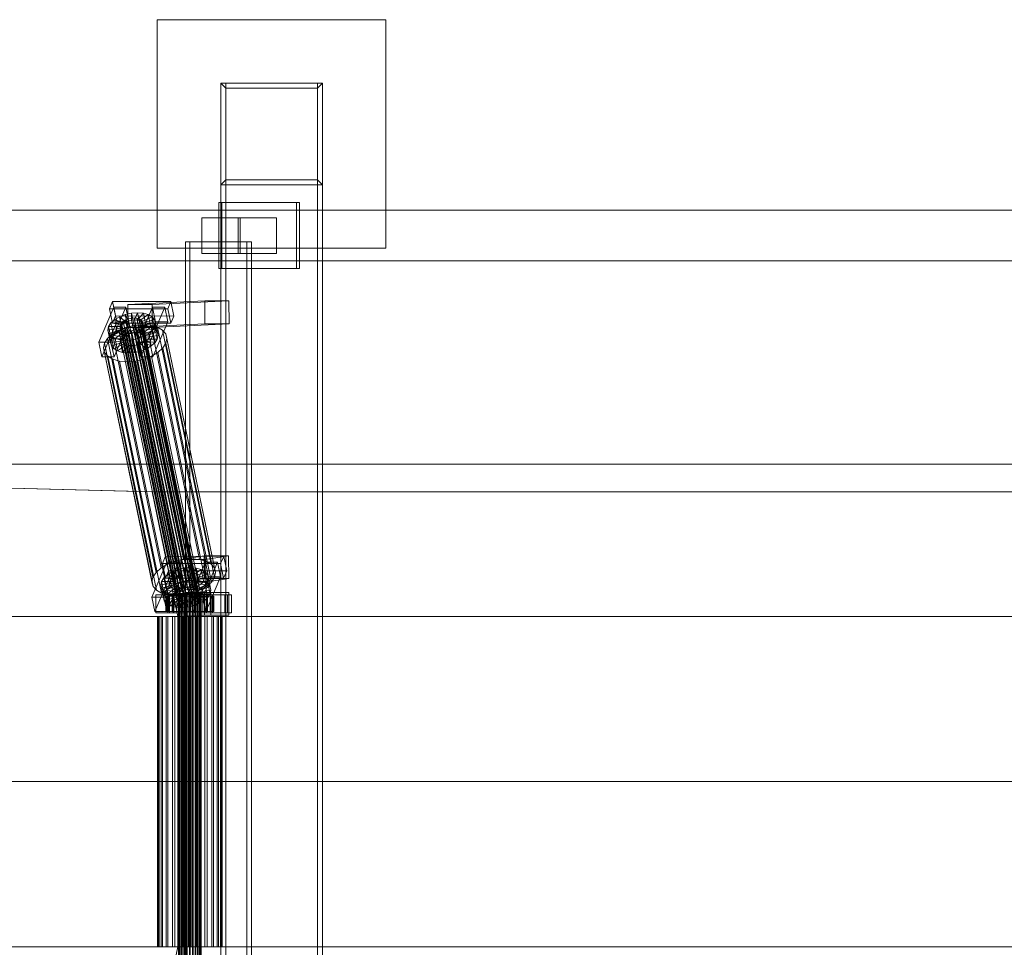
# Model space of a CAD drawing. Header units: millimetres. Extents: x -4395 to 65662, y -65530 to 6847.
# Tile 616 of 656: x 16249 to 17024, y -18130 to -17400. Entities that reach past the tile are written whole.
import ezdxf

# ---------------------------------------------------------------- set-up
doc = ezdxf.new("R2010")
doc.units = ezdxf.units.MM
doc.layers.add('superior_C02', color=7, linetype='Continuous', lineweight=0)

msp = doc.modelspace()

# ---------------------------------------------------------------- linework, layer by layer
at = {"layer": 'superior_C02'}
for p, q in [((16356.947, -17580), (16356.947, -17400)), ((16356.947, -17400), (16536.947, -17400)), ((16536.947, -17400), (16536.947, -17580)), ((16486.947, -17450), (16406.947, -17450)), ((16410.947, -17454), (16406.947, -17450)), ((16406.947, -17450), (16406.947, -17530)), ((16406.947, -17450), (16406.947, -18550)), ((16410.947, -17450), (16406.947, -17450)), ((16410.947, -18550), (16410.947, -17450)), ((16410.947, -17450), (16482.947, -17450)), ((16482.947, -17454), (16410.947, -17454)), ((16410.947, -17454), (16410.947, -17526)), ((16482.947, -17454), (16486.947, -17450)), ((16482.947, -17450), (16482.947, -18550)), ((16486.947, -17450), (16482.947, -17450)), ((16482.947, -17526), (16482.947, -17454)), ((16486.947, -17530), (16486.947, -17450)), ((16486.947, -18550), (16486.947, -17450)), ((16406.947, -17530), (16410.947, -17526)), ((16410.947, -17526), (16482.947, -17526)), ((16482.947, -17526), (16486.947, -17530)), ((16406.947, -17530), (16486.947, -17530)), ((17048.368, -17550), (15902.908, -17550)), ((15914.83, -17550), (17060.29, -17550)), ((17104.829, -17550), (15939.698, -17550)), ((15951.957, -17550), (17117.088, -17550)), ((16466.511, -17544), (16405.42, -17544)), ((16405.42, -17544), (16405.42, -17596)), ((16407.805, -17544), (16405.42, -17544)), ((16407.805, -17596), (16407.805, -17544)), ((16407.805, -17544), (16468.896, -17544)), ((16466.511, -17596), (16466.511, -17544)), ((16466.511, -17544), (16468.896, -17544)), ((16468.896, -17544), (16468.896, -17596)), ((16420.609, -17556), (16391.973, -17556)), ((16391.973, -17556), (16391.973, -17584)), ((16422.244, -17556), (16391.973, -17556)), ((16420.609, -17584), (16420.609, -17556)), ((16420.609, -17556), (16450.88, -17556)), ((16422.244, -17584), (16422.244, -17556)), ((16422.244, -17556), (16450.88, -17556)), ((16450.88, -17556), (16450.88, -17584)), ((16536.947, -17580), (16356.947, -17580)), ((16427.556, -17575), (16379.065, -17575)), ((16379.065, -17575), (16379.065, -18425)), ((16382.642, -17575), (16379.065, -17575)), ((16382.642, -18425), (16382.642, -17575)), ((16382.642, -17575), (16431.133, -17575)), ((16427.556, -18425), (16427.556, -17575)), ((16427.556, -17575), (16431.133, -17575)), ((16431.133, -17575), (16431.133, -18425)), ((16391.973, -17584), (16420.609, -17584)), ((16391.973, -17584), (16422.244, -17584)), ((16450.88, -17584), (16420.609, -17584)), ((16450.88, -17584), (16422.244, -17584)), ((15902.908, -17590), (17048.368, -17590)), ((15914.83, -17590), (17060.29, -17590)), ((15939.698, -17590), (17104.829, -17590)), ((15951.957, -17590), (17117.088, -17590)), ((16405.42, -17596), (16466.511, -17596)), ((16405.42, -17596), (16407.805, -17596)), ((16468.896, -17596), (16407.805, -17596)), ((16468.896, -17596), (16466.511, -17596)), ((16322.692, -17626.449), (16310.942, -17653.98)), ((16321.787, -17621.857), (16319.339, -17627.592)), ((16320.487, -17653.992), (16332.238, -17626.461)), ((16324.167, -17633.325), (16321.787, -17621.857)), ((16321.787, -17621.857), (16367.605, -17621.914)), ((16325.073, -17637.917), (16322.692, -17626.449)), ((16322.692, -17626.449), (16332.238, -17626.461)), ((16332.238, -17626.461), (16334.618, -17637.929)), ((16394.248, -17621.488), (16333.855, -17624.356)), ((16352.946, -17624.356), (16333.855, -17624.356)), ((16333.855, -17624.356), (16333.931, -17642.354)), ((16353.238, -17626.487), (16341.487, -17654.019)), ((16351.033, -17654.031), (16362.783, -17626.499)), ((16352.946, -17624.356), (16413.339, -17621.488)), ((16353.022, -17642.354), (16352.946, -17624.356)), ((16355.618, -17637.955), (16353.238, -17626.487)), ((16353.238, -17626.487), (16362.783, -17626.499)), ((16362.783, -17626.499), (16365.164, -17637.967)), ((16365.157, -17627.65), (16367.605, -17621.914)), ((16367.605, -17621.914), (16369.986, -17633.382)), ((16394.324, -17639.486), (16394.248, -17621.488)), ((16394.248, -17621.488), (16413.339, -17621.488)), ((16413.339, -17621.488), (16413.415, -17639.486)), ((16365.157, -17627.65), (16319.339, -17627.592)), ((16319.339, -17627.592), (16321.719, -17639.061)), ((16321.719, -17639.061), (16324.167, -17633.325)), ((16323.407, -17636.164), (16327.252, -17633.91)), ((16369.986, -17633.382), (16324.167, -17633.325)), ((16327.252, -17633.91), (16331.748, -17632.183)), ((16327.252, -17633.91), (16332.271, -17637.975)), ((16329.293, -17643.74), (16327.252, -17633.91)), ((16331.748, -17632.183), (16336.586, -17631.1)), ((16331.748, -17632.183), (16334.4, -17637.157)), ((16333.788, -17642.013), (16331.748, -17632.183)), ((16334.06, -17635.518), (16336.352, -17635.005)), ((16336.352, -17635.005), (16338.651, -17634.832)), ((16380.728, -17848.804), (16336.352, -17635.005)), ((16336.586, -17631.1), (16341.439, -17630.735)), ((16336.586, -17631.1), (16336.692, -17636.643)), ((16338.627, -17640.93), (16336.586, -17631.1)), ((16338.651, -17634.832), (16340.799, -17635.011)), ((16383.026, -17848.631), (16338.651, -17634.832)), ((16341.439, -17630.735), (16338.991, -17636.47)), ((16340.799, -17635.011), (16342.651, -17635.529)), ((16385.175, -17848.809), (16340.799, -17635.011)), ((16345.975, -17631.112), (16341.139, -17636.649)), ((16343.479, -17640.564), (16341.439, -17630.735)), ((16341.439, -17630.735), (16345.975, -17631.112)), ((16349.884, -17632.206), (16342.991, -17637.167)), ((16352.901, -17633.943), (16344.42, -17637.99)), ((16348.015, -17640.942), (16345.975, -17631.112)), ((16345.975, -17631.112), (16349.884, -17632.206)), ((16351.924, -17642.036), (16349.884, -17632.206)), ((16349.884, -17632.206), (16352.901, -17633.943)), ((16354.941, -17643.772), (16352.901, -17633.943)), ((16352.901, -17633.943), (16354.82, -17636.203)), ((16367.538, -17639.118), (16365.157, -17627.65)), ((16369.986, -17633.382), (16367.538, -17639.118)), ((16313.322, -17665.449), (16325.073, -17637.917)), ((16318.065, -17644.431), (16318.651, -17641.61)), ((16318.065, -17644.431), (16327.919, -17642.958)), ((16318.651, -17641.61), (16320.473, -17638.79)), ((16318.651, -17641.61), (16328.197, -17641.622)), ((16320.692, -17651.44), (16318.651, -17641.61)), ((16320.473, -17638.79), (16323.407, -17636.164)), ((16320.473, -17638.79), (16329.06, -17640.286)), ((16322.513, -17648.62), (16320.473, -17638.79)), ((16321.719, -17639.061), (16367.538, -17639.118)), ((16334.618, -17637.929), (16322.867, -17665.461)), ((16323.407, -17636.164), (16330.449, -17639.042)), ((16325.447, -17645.994), (16323.407, -17636.164)), ((16334.618, -17637.929), (16325.073, -17637.917)), ((16326.761, -17644.416), (16332.77, -17642.107)), ((16327.579, -17641.32), (16327.857, -17639.983)), ((16327.906, -17642.566), (16327.579, -17641.32)), ((16371.955, -17855.119), (16327.579, -17641.32)), ((16327.857, -17639.983), (16328.72, -17638.648)), ((16372.232, -17853.782), (16327.857, -17639.983)), ((16328.815, -17643.637), (16327.906, -17642.566)), ((16372.282, -17856.365), (16327.906, -17642.566)), ((16328.197, -17641.622), (16327.919, -17642.958)), ((16327.919, -17642.958), (16328.246, -17644.204)), ((16327.919, -17642.958), (16329.96, -17652.788)), ((16329.06, -17640.286), (16328.197, -17641.622)), ((16328.197, -17641.622), (16330.237, -17651.452)), ((16328.72, -17638.648), (16330.109, -17637.404)), ((16373.095, -17852.446), (16328.72, -17638.648)), ((16330.449, -17639.042), (16329.06, -17640.286)), ((16329.06, -17640.286), (16331.1, -17650.116)), ((16333.788, -17642.013), (16329.293, -17643.74)), ((16330.109, -17637.404), (16331.931, -17636.336)), ((16374.485, -17851.202), (16330.109, -17637.404)), ((16332.271, -17637.975), (16330.449, -17639.042)), ((16330.449, -17639.042), (16332.49, -17648.872)), ((16331.931, -17636.336), (16334.06, -17635.518)), ((16376.306, -17850.135), (16331.931, -17636.336)), ((16334.4, -17637.157), (16332.271, -17637.975)), ((16332.271, -17637.975), (16334.311, -17647.804)), ((16332.77, -17642.107), (16339.239, -17640.659)), ((16371.025, -17826.416), (16332.77, -17642.107)), ((16338.627, -17640.93), (16333.788, -17642.013)), ((16336.441, -17646.986), (16333.788, -17642.013)), ((16394.324, -17639.486), (16333.931, -17642.354)), ((16333.931, -17642.354), (16353.022, -17642.354)), ((16378.436, -17849.317), (16334.06, -17635.518)), ((16336.692, -17636.643), (16334.4, -17637.157)), ((16334.4, -17637.157), (16336.441, -17646.986)), ((16338.991, -17636.47), (16336.692, -17636.643)), ((16336.692, -17636.643), (16338.733, -17646.473)), ((16343.479, -17640.564), (16338.627, -17640.93)), ((16338.733, -17646.473), (16338.627, -17640.93)), ((16338.991, -17636.47), (16341.031, -17646.3)), ((16341.139, -17636.649), (16338.991, -17636.47)), ((16339.239, -17640.659), (16345.726, -17640.17)), ((16377.494, -17824.968), (16339.239, -17640.659)), ((16342.786, -17642.585), (16340.964, -17643.652)), ((16341.031, -17646.3), (16343.479, -17640.564)), ((16341.139, -17636.649), (16343.18, -17646.479)), ((16342.991, -17637.167), (16341.139, -17636.649)), ((16342.651, -17635.529), (16344.08, -17636.352)), ((16387.027, -17849.328), (16342.651, -17635.529)), ((16344.176, -17641.341), (16342.786, -17642.585)), ((16387.161, -17856.383), (16342.786, -17642.585)), ((16342.991, -17637.167), (16345.031, -17646.997)), ((16344.42, -17637.99), (16342.991, -17637.167)), ((16343.126, -17644.223), (16344.516, -17642.979)), ((16343.18, -17646.479), (16348.015, -17640.942)), ((16348.015, -17640.942), (16343.479, -17640.564)), ((16343.868, -17665.487), (16355.618, -17637.955)), ((16344.08, -17636.352), (16344.989, -17637.422)), ((16388.456, -17850.15), (16344.08, -17636.352)), ((16345.039, -17640.005), (16344.176, -17641.341)), ((16388.551, -17855.139), (16344.176, -17641.341)), ((16344.42, -17637.99), (16346.461, -17647.82)), ((16345.329, -17639.061), (16344.42, -17637.99)), ((16344.516, -17642.979), (16345.379, -17641.643)), ((16353.102, -17644.475), (16344.516, -17642.979)), ((16344.516, -17642.979), (16346.556, -17652.809)), ((16344.989, -17637.422), (16345.316, -17638.668)), ((16389.365, -17851.221), (16344.989, -17637.422)), ((16345.031, -17646.997), (16351.924, -17642.036)), ((16345.316, -17638.668), (16345.039, -17640.005)), ((16345.039, -17640.005), (16389.414, -17853.804)), ((16389.692, -17852.467), (16345.316, -17638.668)), ((16354.82, -17636.203), (16345.329, -17639.061)), ((16345.329, -17639.061), (16347.37, -17648.891)), ((16345.656, -17640.307), (16345.329, -17639.061)), ((16345.379, -17641.643), (16345.656, -17640.307)), ((16345.379, -17641.643), (16354.924, -17641.655)), ((16347.419, -17651.473), (16345.379, -17641.643)), ((16355.51, -17638.834), (16345.656, -17640.307)), ((16345.656, -17640.307), (16347.696, -17650.137)), ((16345.726, -17640.17), (16351.789, -17640.674)), ((16383.981, -17824.479), (16345.726, -17640.17)), ((16351.924, -17642.036), (16348.015, -17640.942)), ((16351.789, -17640.674), (16357.016, -17642.137)), ((16390.044, -17824.984), (16351.789, -17640.674)), ((16354.941, -17643.772), (16351.924, -17642.036)), ((16413.415, -17639.486), (16353.022, -17642.354)), ((16354.924, -17641.655), (16353.102, -17644.475)), ((16365.164, -17637.967), (16353.413, -17665.499)), ((16356.86, -17646.033), (16354.82, -17636.203)), ((16354.82, -17636.203), (16355.51, -17638.834)), ((16355.51, -17638.834), (16354.924, -17641.655)), ((16354.924, -17641.655), (16356.964, -17651.485)), ((16357.55, -17648.664), (16355.51, -17638.834)), ((16365.164, -17637.967), (16355.618, -17637.955)), ((16357.016, -17642.137), (16361.049, -17644.459)), ((16395.27, -17826.446), (16357.016, -17642.137)), ((16413.415, -17639.486), (16394.324, -17639.486)), ((16317.698, -17650.939), (16321.62, -17647.428)), ((16318.755, -17647.062), (16318.065, -17644.431)), ((16320.106, -17654.261), (16318.065, -17644.431)), ((16318.755, -17647.062), (16328.246, -17644.204)), ((16320.674, -17649.322), (16318.755, -17647.062)), ((16320.796, -17656.892), (16318.755, -17647.062)), ((16320.674, -17649.322), (16329.155, -17645.275)), ((16323.691, -17651.059), (16320.674, -17649.322)), ((16322.715, -17659.152), (16320.674, -17649.322)), ((16322.513, -17648.62), (16320.692, -17651.44)), ((16321.62, -17647.428), (16326.761, -17644.416)), ((16359.875, -17831.737), (16321.62, -17647.428)), ((16325.447, -17645.994), (16322.513, -17648.62)), ((16331.1, -17650.116), (16322.513, -17648.62)), ((16323.691, -17651.059), (16330.584, -17646.098)), ((16329.293, -17643.74), (16325.447, -17645.994)), ((16332.49, -17648.872), (16325.447, -17645.994)), ((16365.015, -17828.725), (16326.761, -17644.416)), ((16327.601, -17652.153), (16332.436, -17646.616)), ((16328.246, -17644.204), (16329.155, -17645.275)), ((16328.246, -17644.204), (16330.286, -17654.034)), ((16330.244, -17644.459), (16328.815, -17643.637)), ((16373.191, -17857.435), (16328.815, -17643.637)), ((16329.155, -17645.275), (16330.584, -17646.098)), ((16329.155, -17645.275), (16331.195, -17655.105)), ((16334.311, -17647.804), (16329.293, -17643.74)), ((16330.237, -17651.452), (16331.1, -17650.116)), ((16332.096, -17644.978), (16330.244, -17644.459)), ((16374.62, -17858.258), (16330.244, -17644.459)), ((16330.584, -17646.098), (16332.436, -17646.616)), ((16330.584, -17646.098), (16332.624, -17655.927)), ((16331.1, -17650.116), (16332.49, -17648.872)), ((16334.244, -17645.156), (16332.096, -17644.978)), ((16376.471, -17858.776), (16332.096, -17644.978)), ((16332.136, -17652.53), (16334.584, -17646.795)), ((16332.436, -17646.616), (16334.584, -17646.795)), ((16332.436, -17646.616), (16334.476, -17656.446)), ((16332.49, -17648.872), (16334.311, -17647.804)), ((16336.543, -17644.983), (16334.244, -17645.156)), ((16378.62, -17858.955), (16334.244, -17645.156)), ((16334.311, -17647.804), (16336.441, -17646.986)), ((16334.584, -17646.795), (16336.883, -17646.622)), ((16334.584, -17646.795), (16336.625, -17656.624)), ((16336.441, -17646.986), (16338.733, -17646.473)), ((16338.835, -17644.47), (16336.543, -17644.983)), ((16380.918, -17858.782), (16336.543, -17644.983)), ((16336.883, -17646.622), (16339.175, -17646.108)), ((16336.989, -17652.165), (16336.883, -17646.622)), ((16336.883, -17646.622), (16338.923, -17656.451)), ((16338.733, -17646.473), (16341.031, -17646.3)), ((16340.964, -17643.652), (16338.835, -17644.47)), ((16383.211, -17858.269), (16338.835, -17644.47)), ((16339.175, -17646.108), (16341.304, -17645.29)), ((16341.828, -17651.082), (16339.175, -17646.108)), ((16339.175, -17646.108), (16341.215, -17655.938)), ((16385.34, -17857.451), (16340.964, -17643.652)), ((16341.031, -17646.3), (16343.18, -17646.479)), ((16341.304, -17645.29), (16343.126, -17644.223)), ((16346.323, -17649.355), (16341.304, -17645.29)), ((16341.304, -17645.29), (16343.345, -17655.12)), ((16346.323, -17649.355), (16341.828, -17651.082)), ((16350.169, -17647.101), (16343.126, -17644.223)), ((16343.126, -17644.223), (16345.166, -17654.053)), ((16343.18, -17646.479), (16345.031, -17646.997)), ((16345.031, -17646.997), (16346.461, -17647.82)), ((16350.169, -17647.101), (16346.323, -17649.355)), ((16348.363, -17659.184), (16346.323, -17649.355)), ((16346.461, -17647.82), (16354.941, -17643.772)), ((16346.461, -17647.82), (16347.37, -17648.891)), ((16347.37, -17648.891), (16356.86, -17646.033)), ((16347.37, -17648.891), (16347.696, -17650.137)), ((16347.696, -17650.137), (16347.419, -17651.473)), ((16347.696, -17650.137), (16357.55, -17648.664)), ((16353.102, -17644.475), (16350.169, -17647.101)), ((16352.209, -17656.931), (16350.169, -17647.101)), ((16355.143, -17654.305), (16353.102, -17644.475)), ((16356.86, -17646.033), (16354.941, -17643.772)), ((16357.55, -17648.664), (16356.86, -17646.033)), ((16356.964, -17651.485), (16357.55, -17648.664)), ((16361.049, -17644.459), (16363.614, -17647.481)), ((16399.304, -17828.768), (16361.049, -17644.459)), ((16363.614, -17647.481), (16364.537, -17650.998)), ((16401.869, -17831.79), (16363.614, -17647.481)), ((16320.487, -17653.992), (16310.942, -17653.98)), ((16310.942, -17653.98), (16313.322, -17665.449)), ((16314.479, -17658.48), (16315.262, -17654.709)), ((16315.402, -17661.997), (16314.479, -17658.48)), ((16352.734, -17842.789), (16314.479, -17658.48)), ((16315.262, -17654.709), (16317.698, -17650.939)), ((16353.517, -17839.018), (16315.262, -17654.709)), ((16355.953, -17835.248), (16317.698, -17650.939)), ((16320.692, -17651.44), (16320.106, -17654.261)), ((16329.96, -17652.788), (16320.106, -17654.261)), ((16320.106, -17654.261), (16320.796, -17656.892)), ((16322.867, -17665.461), (16320.487, -17653.992)), ((16330.237, -17651.452), (16320.692, -17651.44)), ((16330.286, -17654.034), (16320.796, -17656.892)), ((16320.796, -17656.892), (16322.715, -17659.152)), ((16331.195, -17655.105), (16322.715, -17659.152)), ((16327.601, -17652.153), (16323.691, -17651.059)), ((16325.732, -17660.889), (16323.691, -17651.059)), ((16332.624, -17655.927), (16325.732, -17660.889)), ((16332.136, -17652.53), (16327.601, -17652.153)), ((16329.641, -17661.983), (16327.601, -17652.153)), ((16334.476, -17656.446), (16329.641, -17661.983)), ((16329.96, -17652.788), (16330.237, -17651.452)), ((16330.286, -17654.034), (16329.96, -17652.788)), ((16331.195, -17655.105), (16330.286, -17654.034)), ((16332.624, -17655.927), (16331.195, -17655.105)), ((16336.989, -17652.165), (16332.136, -17652.53)), ((16334.177, -17662.36), (16332.136, -17652.53)), ((16334.476, -17656.446), (16332.624, -17655.927)), ((16336.625, -17656.624), (16334.177, -17662.36)), ((16336.625, -17656.624), (16334.476, -17656.446)), ((16338.923, -17656.451), (16336.625, -17656.624)), ((16341.828, -17651.082), (16336.989, -17652.165)), ((16339.029, -17661.995), (16336.989, -17652.165)), ((16341.215, -17655.938), (16338.923, -17656.451)), ((16338.923, -17656.451), (16339.029, -17661.995)), ((16343.345, -17655.12), (16341.215, -17655.938)), ((16341.215, -17655.938), (16343.868, -17660.912)), ((16351.033, -17654.031), (16341.487, -17654.019)), ((16341.487, -17654.019), (16343.868, -17665.487)), ((16343.868, -17660.912), (16341.828, -17651.082)), ((16345.166, -17654.053), (16343.345, -17655.12)), ((16343.345, -17655.12), (16348.363, -17659.184)), ((16346.556, -17652.809), (16345.166, -17654.053)), ((16345.166, -17654.053), (16352.209, -17656.931)), ((16347.419, -17651.473), (16346.556, -17652.809)), ((16346.556, -17652.809), (16355.143, -17654.305)), ((16356.964, -17651.485), (16347.419, -17651.473)), ((16348.363, -17659.184), (16352.209, -17656.931)), ((16353.413, -17665.499), (16351.033, -17654.031)), ((16352.209, -17656.931), (16355.143, -17654.305)), ((16355.143, -17654.305), (16356.964, -17651.485)), ((16361.318, -17658.539), (16357.396, -17662.05)), ((16363.754, -17654.769), (16361.318, -17658.539)), ((16399.573, -17842.848), (16361.318, -17658.539)), ((16364.537, -17650.998), (16363.754, -17654.769)), ((16363.754, -17654.769), (16402.008, -17839.078)), ((16402.792, -17835.307), (16364.537, -17650.998)), ((16313.322, -17665.449), (16322.867, -17665.461)), ((16317.967, -17665.019), (16315.402, -17661.997)), ((16353.656, -17846.306), (16315.402, -17661.997)), ((16322, -17667.341), (16317.967, -17665.019)), ((16356.222, -17849.328), (16317.967, -17665.019)), ((16322.715, -17659.152), (16325.732, -17660.889)), ((16325.732, -17660.889), (16329.641, -17661.983)), ((16329.641, -17661.983), (16334.177, -17662.36)), ((16334.177, -17662.36), (16339.029, -17661.995)), ((16339.029, -17661.995), (16343.868, -17660.912)), ((16343.868, -17660.912), (16348.363, -17659.184)), ((16343.868, -17665.487), (16353.413, -17665.499)), ((16352.255, -17665.062), (16346.246, -17667.371)), ((16357.396, -17662.05), (16352.255, -17665.062)), ((16390.51, -17849.371), (16352.255, -17665.062)), ((16395.651, -17846.359), (16357.396, -17662.05)), ((16327.227, -17668.803), (16322, -17667.341)), ((16360.255, -17851.65), (16322, -17667.341)), ((16333.29, -17669.308), (16327.227, -17668.803)), ((16365.481, -17853.113), (16327.227, -17668.803)), ((16339.777, -17668.819), (16333.29, -17669.308)), ((16371.545, -17853.617), (16333.29, -17669.308)), ((16346.246, -17667.371), (16339.777, -17668.819)), ((16378.032, -17853.128), (16339.777, -17668.819)), ((16384.501, -17851.68), (16346.246, -17667.371)), ((15456.681, -17750), (16352.815, -17771.702)), ((16354.593, -17771.702), (15458.459, -17750)), ((15575.415, -17750), (24634.01, -17750)), ((24635.508, -17750), (15576.913, -17750)), ((16352.815, -17771.702), (16373.217, -17870)), ((16352.815, -17771.702), (16354.593, -17771.702)), ((16352.815, -17771.702), (17288.772, -17771.702)), ((16374.996, -17870), (16354.593, -17771.702)), ((17290.55, -17771.702), (16354.593, -17771.702)), ((16364.347, -17827.141), (16352.597, -17854.673)), ((16365.015, -17828.725), (16359.875, -17831.737)), ((16363.442, -17822.549), (16360.994, -17828.285)), ((16406.812, -17828.342), (16360.994, -17828.285)), ((16360.994, -17828.285), (16363.374, -17839.753)), ((16362.142, -17854.685), (16373.893, -17827.153)), ((16365.822, -17834.017), (16363.442, -17822.549)), ((16363.442, -17822.549), (16409.261, -17822.606)), ((16366.728, -17838.609), (16364.347, -17827.141)), ((16364.347, -17827.141), (16373.893, -17827.153)), ((16371.025, -17826.416), (16365.015, -17828.725)), ((16377.494, -17824.968), (16371.025, -17826.416)), ((16373.893, -17827.153), (16376.273, -17838.621)), ((16393.933, -17822.189), (16375.424, -17825.057)), ((16394.515, -17825.057), (16375.424, -17825.057)), ((16375.424, -17825.057), (16375.672, -17843.038)), ((16383.981, -17824.479), (16377.494, -17824.968)), ((16394.893, -17827.179), (16383.142, -17854.711)), ((16390.044, -17824.984), (16383.981, -17824.479)), ((16395.27, -17826.446), (16390.044, -17824.984)), ((16392.688, -17854.723), (16404.438, -17827.191)), ((16394.181, -17840.17), (16393.933, -17822.189)), ((16393.933, -17822.189), (16413.024, -17822.189)), ((16394.515, -17825.057), (16413.024, -17822.189)), ((16394.763, -17843.038), (16394.515, -17825.057)), ((16397.273, -17838.647), (16394.893, -17827.179)), ((16394.893, -17827.179), (16404.438, -17827.191)), ((16399.304, -17828.768), (16395.27, -17826.446)), ((16401.869, -17831.79), (16399.304, -17828.768)), ((16404.438, -17827.191), (16406.819, -17838.659)), ((16406.812, -17828.342), (16409.261, -17822.606)), ((16409.193, -17839.81), (16406.812, -17828.342)), ((16409.261, -17822.606), (16411.641, -17834.074)), ((16413.024, -17822.189), (16413.272, -17840.17)), ((16355.953, -17835.248), (16353.517, -17839.018)), ((16359.875, -17831.737), (16355.953, -17835.248)), ((16363.374, -17839.753), (16365.822, -17834.017)), ((16365.062, -17836.856), (16368.907, -17834.603)), ((16411.641, -17834.074), (16365.822, -17834.017)), ((16368.907, -17834.603), (16373.403, -17832.875)), ((16368.907, -17834.603), (16373.926, -17838.667)), ((16370.948, -17844.433), (16368.907, -17834.603)), ((16373.403, -17832.875), (16378.242, -17831.792)), ((16373.403, -17832.875), (16376.055, -17837.849)), ((16375.443, -17842.705), (16373.403, -17832.875)), ((16378.242, -17831.792), (16383.094, -17831.427)), ((16378.242, -17831.792), (16378.348, -17837.336)), ((16380.282, -17841.622), (16378.242, -17831.792)), ((16383.094, -17831.427), (16380.646, -17837.163)), ((16387.63, -17831.804), (16382.795, -17837.341)), ((16385.134, -17841.257), (16383.094, -17831.427)), ((16383.094, -17831.427), (16387.63, -17831.804)), ((16391.539, -17832.898), (16384.646, -17837.86)), ((16394.556, -17834.635), (16386.075, -17838.682)), ((16389.67, -17841.634), (16387.63, -17831.804)), ((16387.63, -17831.804), (16391.539, -17832.898)), ((16393.579, -17842.728), (16391.539, -17832.898)), ((16391.539, -17832.898), (16394.556, -17834.635)), ((16396.596, -17844.465), (16394.556, -17834.635)), ((16394.556, -17834.635), (16396.475, -17836.895)), ((16402.792, -17835.307), (16401.869, -17831.79)), ((16402.008, -17839.078), (16402.792, -17835.307)), ((16411.641, -17834.074), (16409.193, -17839.81)), ((16353.517, -17839.018), (16352.734, -17842.789)), ((16352.734, -17842.789), (16353.656, -17846.306)), ((16354.977, -17866.141), (16366.728, -17838.609)), ((16359.721, -17845.123), (16360.306, -17842.302)), ((16359.721, -17845.123), (16369.574, -17843.65)), ((16360.306, -17842.302), (16362.128, -17839.482)), ((16360.306, -17842.302), (16369.852, -17842.314)), ((16362.347, -17852.132), (16360.306, -17842.302)), ((16362.128, -17839.482), (16365.062, -17836.856)), ((16362.128, -17839.482), (16370.715, -17840.978)), ((16364.168, -17849.312), (16362.128, -17839.482)), ((16363.374, -17839.753), (16409.193, -17839.81)), ((16376.273, -17838.621), (16364.523, -17866.153)), ((16365.062, -17836.856), (16372.104, -17839.734)), ((16367.102, -17846.686), (16365.062, -17836.856)), ((16376.273, -17838.621), (16366.728, -17838.609)), ((16370.948, -17844.433), (16367.102, -17846.686)), ((16369.852, -17842.314), (16369.574, -17843.65)), ((16369.574, -17843.65), (16369.901, -17844.897)), ((16369.574, -17843.65), (16371.615, -17853.48)), ((16370.715, -17840.978), (16369.852, -17842.314)), ((16369.852, -17842.314), (16371.892, -17852.144)), ((16372.104, -17839.734), (16370.715, -17840.978)), ((16370.715, -17840.978), (16372.755, -17850.808)), ((16375.443, -17842.705), (16370.948, -17844.433)), ((16375.966, -17848.497), (16370.948, -17844.433)), ((16373.926, -17838.667), (16372.104, -17839.734)), ((16372.104, -17839.734), (16374.145, -17849.564)), ((16376.055, -17837.849), (16373.926, -17838.667)), ((16373.926, -17838.667), (16375.966, -17848.497)), ((16380.282, -17841.622), (16375.443, -17842.705)), ((16378.096, -17847.679), (16375.443, -17842.705)), ((16394.181, -17840.17), (16375.672, -17843.038)), ((16375.672, -17843.038), (16394.763, -17843.038)), ((16378.348, -17837.336), (16376.055, -17837.849)), ((16376.055, -17837.849), (16378.096, -17847.679)), ((16380.646, -17837.163), (16378.348, -17837.336)), ((16378.348, -17837.336), (16380.388, -17847.165)), ((16385.134, -17841.257), (16380.282, -17841.622)), ((16380.388, -17847.165), (16380.282, -17841.622)), ((16380.646, -17837.163), (16382.686, -17846.992)), ((16382.795, -17837.341), (16380.646, -17837.163)), ((16382.686, -17846.992), (16385.134, -17841.257)), ((16382.795, -17837.341), (16384.835, -17847.171)), ((16384.646, -17837.86), (16382.795, -17837.341)), ((16384.646, -17837.86), (16386.687, -17847.689)), ((16386.075, -17838.682), (16384.646, -17837.86)), ((16384.781, -17844.915), (16386.171, -17843.671)), ((16384.835, -17847.171), (16389.67, -17841.634)), ((16389.67, -17841.634), (16385.134, -17841.257)), ((16385.523, -17866.179), (16397.273, -17838.647)), ((16386.075, -17838.682), (16388.116, -17848.512)), ((16386.984, -17839.753), (16386.075, -17838.682)), ((16386.171, -17843.671), (16387.034, -17842.335)), ((16394.757, -17845.167), (16386.171, -17843.671)), ((16386.171, -17843.671), (16388.211, -17853.501)), ((16386.687, -17847.689), (16393.579, -17842.728)), ((16396.475, -17836.895), (16386.984, -17839.753)), ((16386.984, -17839.753), (16389.025, -17849.583)), ((16387.311, -17840.999), (16386.984, -17839.753)), ((16387.034, -17842.335), (16387.311, -17840.999)), ((16387.034, -17842.335), (16396.579, -17842.347)), ((16389.074, -17852.165), (16387.034, -17842.335)), ((16397.165, -17839.526), (16387.311, -17840.999)), ((16387.311, -17840.999), (16389.352, -17850.829)), ((16388.116, -17848.512), (16396.596, -17844.465)), ((16393.579, -17842.728), (16389.67, -17841.634)), ((16396.596, -17844.465), (16393.579, -17842.728)), ((16413.272, -17840.17), (16394.181, -17840.17)), ((16396.579, -17842.347), (16394.757, -17845.167)), ((16413.272, -17840.17), (16394.763, -17843.038)), ((16406.819, -17838.659), (16395.068, -17866.191)), ((16395.651, -17846.359), (16399.573, -17842.848)), ((16398.515, -17846.725), (16396.475, -17836.895)), ((16396.475, -17836.895), (16397.165, -17839.526)), ((16397.165, -17839.526), (16396.579, -17842.347)), ((16396.579, -17842.347), (16398.62, -17852.177)), ((16398.515, -17846.725), (16396.596, -17844.465)), ((16399.205, -17849.356), (16397.165, -17839.526)), ((16406.819, -17838.659), (16397.273, -17838.647)), ((16399.573, -17842.848), (16402.008, -17839.078)), ((16353.656, -17846.306), (16356.222, -17849.328)), ((16356.222, -17849.328), (16360.255, -17851.65)), ((16360.411, -17847.754), (16359.721, -17845.123)), ((16361.761, -17854.953), (16359.721, -17845.123)), ((16360.255, -17851.65), (16365.481, -17853.113)), ((16360.411, -17847.754), (16369.901, -17844.897)), ((16362.33, -17850.015), (16360.411, -17847.754)), ((16362.451, -17857.584), (16360.411, -17847.754)), ((16362.347, -17852.132), (16361.761, -17854.953)), ((16362.33, -17850.015), (16370.81, -17845.967)), ((16365.347, -17851.751), (16362.33, -17850.015)), ((16364.37, -17859.844), (16362.33, -17850.015)), ((16364.168, -17849.312), (16362.347, -17852.132)), ((16371.892, -17852.144), (16362.347, -17852.132)), ((16367.102, -17846.686), (16364.168, -17849.312)), ((16372.755, -17850.808), (16364.168, -17849.312)), ((16365.347, -17851.751), (16372.239, -17846.79)), ((16369.256, -17852.845), (16365.347, -17851.751)), ((16367.387, -17861.581), (16365.347, -17851.751)), ((16374.145, -17849.564), (16367.102, -17846.686)), ((16369.256, -17852.845), (16374.091, -17847.308)), ((16369.901, -17844.897), (16370.81, -17845.967)), ((16369.901, -17844.897), (16371.942, -17854.726)), ((16370.81, -17845.967), (16372.239, -17846.79)), ((16370.81, -17845.967), (16372.85, -17855.797)), ((16371.615, -17853.48), (16371.892, -17852.144)), ((16371.892, -17852.144), (16372.755, -17850.808)), ((16372.239, -17846.79), (16374.091, -17847.308)), ((16372.239, -17846.79), (16374.28, -17856.62)), ((16372.755, -17850.808), (16374.145, -17849.564)), ((16374.485, -17851.202), (16373.095, -17852.446)), ((16373.785, -17852), (16373.574, -17852)), ((16373.574, -17852), (16373.975, -17852)), ((16373.574, -18148), (16373.574, -17852)), ((16374.595, -17852), (16373.785, -17852)), ((16373.785, -18148), (16373.785, -17852)), ((16373.792, -17853.223), (16376.24, -17847.487)), ((16373.975, -17852), (16374.962, -17852)), ((16373.975, -18148), (16373.975, -17852)), ((16374.091, -17847.308), (16376.24, -17847.487)), ((16374.091, -17847.308), (16376.131, -17857.138)), ((16374.145, -17849.564), (16375.966, -17848.497)), ((16376.306, -17850.135), (16374.485, -17851.202)), ((16375.948, -17852), (16374.595, -17852)), ((16374.595, -18148), (16374.595, -17852)), ((16374.962, -17852), (16376.467, -17852)), ((16374.962, -18148), (16374.962, -17852)), ((16377.752, -17852), (16375.948, -17852)), ((16375.948, -18148), (16375.948, -17852)), ((16375.966, -17848.497), (16378.096, -17847.679)), ((16376.24, -17847.487), (16378.538, -17847.314)), ((16376.24, -17847.487), (16378.28, -17857.317)), ((16378.436, -17849.317), (16376.306, -17850.135)), ((16376.467, -17852), (16378.388, -17852)), ((16376.467, -18148), (16376.467, -17852)), ((16379.884, -17852), (16377.752, -17852)), ((16377.752, -18148), (16377.752, -17852)), ((16378.032, -17853.128), (16384.501, -17851.68)), ((16378.096, -17847.679), (16380.388, -17847.165)), ((16378.388, -17852), (16380.594, -17852)), ((16378.388, -18148), (16378.388, -17852)), ((16380.728, -17848.804), (16378.436, -17849.317)), ((16378.538, -17847.314), (16380.83, -17846.801)), ((16378.644, -17852.857), (16378.538, -17847.314)), ((16378.538, -17847.314), (16380.578, -17857.144)), ((16383.483, -17851.774), (16378.644, -17852.857)), ((16398.967, -17851), (16379.876, -17851)), ((16379.876, -17851), (16379.876, -17869)), ((16394.063, -17851), (16379.876, -17851)), ((16382.199, -17852), (16379.884, -17852)), ((16379.884, -18148), (16379.884, -17852)), ((16380.388, -17847.165), (16382.686, -17846.992)), ((16380.594, -17852), (16382.934, -17852)), ((16380.594, -18148), (16380.594, -17852)), ((16383.026, -17848.631), (16380.728, -17848.804)), ((16380.83, -17846.801), (16382.96, -17845.983)), ((16383.483, -17851.774), (16380.83, -17846.801)), ((16380.83, -17846.801), (16382.871, -17856.631)), ((16384.539, -17852), (16382.199, -17852)), ((16382.199, -18148), (16382.199, -17852)), ((16382.686, -17846.992), (16384.835, -17847.171)), ((16382.934, -17852), (16385.249, -17852)), ((16382.934, -18148), (16382.934, -17852)), ((16382.96, -17845.983), (16384.781, -17844.915)), ((16387.978, -17850.047), (16382.96, -17845.983)), ((16382.96, -17845.983), (16385, -17855.812)), ((16385.175, -17848.809), (16383.026, -17848.631)), ((16387.978, -17850.047), (16383.483, -17851.774)), ((16385.523, -17861.604), (16383.483, -17851.774)), ((16384.501, -17851.68), (16390.51, -17849.371)), ((16386.744, -17852), (16384.539, -17852)), ((16384.539, -18148), (16384.539, -17852)), ((16391.824, -17847.793), (16384.781, -17844.915)), ((16384.781, -17844.915), (16386.821, -17854.745)), ((16384.835, -17847.171), (16386.687, -17847.689)), ((16387.027, -17849.328), (16385.175, -17848.809)), ((16385.249, -17852), (16387.381, -17852)), ((16385.249, -18148), (16385.249, -17852)), ((16386.687, -17847.689), (16388.116, -17848.512)), ((16388.665, -17852), (16386.744, -17852)), ((16386.744, -18148), (16386.744, -17852)), ((16388.456, -17850.15), (16387.027, -17849.328)), ((16387.381, -17852), (16389.185, -17852)), ((16387.381, -18148), (16387.381, -17852)), ((16391.824, -17847.793), (16387.978, -17850.047)), ((16390.019, -17859.877), (16387.978, -17850.047)), ((16388.116, -17848.512), (16389.025, -17849.583)), ((16389.074, -17852.165), (16388.211, -17853.501)), ((16389.365, -17851.221), (16388.456, -17850.15)), ((16390.17, -17852), (16388.665, -17852)), ((16388.665, -18148), (16388.665, -17852)), ((16389.025, -17849.583), (16398.515, -17846.725)), ((16389.025, -17849.583), (16389.352, -17850.829)), ((16389.352, -17850.829), (16389.074, -17852.165)), ((16398.62, -17852.177), (16389.074, -17852.165)), ((16389.185, -17852), (16390.538, -17852)), ((16389.185, -18148), (16389.185, -17852)), ((16389.352, -17850.829), (16399.205, -17849.356)), ((16389.692, -17852.467), (16389.365, -17851.221)), ((16391.157, -17852), (16390.17, -17852)), ((16390.17, -18148), (16390.17, -17852)), ((16390.51, -17849.371), (16395.651, -17846.359)), ((16390.538, -17852), (16391.347, -17852)), ((16390.538, -18148), (16390.538, -17852)), ((16391.559, -17852), (16391.157, -17852)), ((16391.157, -17852), (16391.157, -18148)), ((16391.347, -17852), (16391.559, -17852)), ((16391.347, -18148), (16391.347, -17852)), ((16391.559, -18148), (16391.559, -17852)), ((16394.757, -17845.167), (16391.824, -17847.793)), ((16393.864, -17857.623), (16391.824, -17847.793)), ((16394.063, -17869), (16394.063, -17851)), ((16394.063, -17851), (16413.154, -17851)), ((16396.798, -17854.997), (16394.757, -17845.167)), ((16396.798, -17854.997), (16398.62, -17852.177)), ((16399.205, -17849.356), (16398.515, -17846.725)), ((16398.62, -17852.177), (16399.205, -17849.356)), ((16398.967, -17869), (16398.967, -17851)), ((16398.967, -17851), (16413.154, -17851)), ((16413.154, -17851), (16413.154, -17869)), ((16362.142, -17854.685), (16352.597, -17854.673)), ((16352.597, -17854.673), (16354.977, -17866.141)), ((16365.211, -17853), (16355.665, -17853)), ((16355.665, -17853), (16355.665, -17867)), ((16369.972, -17853), (16355.665, -17853)), ((16371.615, -17853.48), (16361.761, -17854.953)), ((16361.761, -17854.953), (16362.451, -17857.584)), ((16364.523, -17866.153), (16362.142, -17854.685)), ((16371.942, -17854.726), (16362.451, -17857.584)), ((16362.451, -17857.584), (16364.37, -17859.844)), ((16364.028, -17854), (16363.582, -17854)), ((16363.582, -17854), (16373.574, -17854)), ((16363.582, -17866), (16363.582, -17854)), ((16363.582, -17854), (16364.43, -17854)), ((16365.737, -17854), (16364.028, -17854)), ((16364.028, -17854), (16373.785, -17854)), ((16364.028, -17866), (16364.028, -17854)), ((16372.85, -17855.797), (16364.37, -17859.844)), ((16364.37, -17859.844), (16367.387, -17861.581)), ((16364.43, -17854), (16373.975, -17854)), ((16364.43, -17866), (16364.43, -17854)), ((16364.43, -17854), (16366.513, -17854)), ((16365.211, -17867), (16365.211, -17853)), ((16365.211, -17853), (16379.517, -17853)), ((16365.481, -17853.113), (16371.545, -17853.617)), ((16368.594, -17854), (16365.737, -17854)), ((16365.737, -17854), (16374.595, -17854)), ((16365.737, -17866), (16365.737, -17854)), ((16412.331, -17853), (16366.512, -17853)), ((16366.512, -17853), (16366.512, -17867)), ((16369.493, -17853), (16366.512, -17853)), ((16366.513, -17854), (16374.962, -17854)), ((16366.513, -17866), (16366.513, -17854)), ((16366.513, -17854), (16369.691, -17854)), ((16374.28, -17856.62), (16367.387, -17861.581)), ((16372.402, -17854), (16368.594, -17854)), ((16368.594, -17854), (16375.948, -17854)), ((16368.594, -17866), (16368.594, -17854)), ((16373.792, -17853.223), (16369.256, -17852.845)), ((16371.296, -17862.675), (16369.256, -17852.845)), ((16369.493, -17867), (16369.493, -17853)), ((16369.493, -17853), (16415.311, -17853)), ((16369.691, -17854), (16376.467, -17854)), ((16369.691, -17866), (16369.691, -17854)), ((16369.691, -17854), (16373.746, -17854)), ((16369.972, -17867), (16369.972, -17853)), ((16369.972, -17853), (16379.517, -17853)), ((16376.131, -17857.138), (16371.296, -17862.675)), ((16371.545, -17853.617), (16378.032, -17853.128)), ((16371.942, -17854.726), (16371.615, -17853.48)), ((16372.85, -17855.797), (16371.942, -17854.726)), ((16372.232, -17853.782), (16371.955, -17855.119)), ((16371.955, -17855.119), (16372.282, -17856.365)), ((16373.095, -17852.446), (16372.232, -17853.782)), ((16372.282, -17856.365), (16373.191, -17857.435)), ((16376.903, -17854), (16372.402, -17854)), ((16372.402, -17854), (16377.752, -17854)), ((16372.402, -17866), (16372.402, -17854)), ((16374.28, -17856.62), (16372.85, -17855.797)), ((16373.191, -17857.435), (16374.62, -17858.258)), ((16373.574, -17854), (16373.785, -17854)), ((16373.574, -17854), (16373.574, -17866)), ((16373.975, -17854), (16373.574, -17854)), ((16373.746, -17854), (16378.388, -17854)), ((16373.746, -17866), (16373.746, -17854)), ((16373.746, -17854), (16378.402, -17854)), ((16373.785, -17854), (16374.595, -17854)), ((16373.785, -17854), (16373.785, -17866)), ((16378.644, -17852.857), (16373.792, -17853.223)), ((16375.832, -17863.052), (16373.792, -17853.223)), ((16373.975, -17854), (16373.975, -17866)), ((16374.962, -17854), (16373.975, -17854)), ((16376.131, -17857.138), (16374.28, -17856.62)), ((16374.595, -17854), (16375.948, -17854)), ((16374.595, -17854), (16374.595, -17866)), ((16374.62, -17858.258), (16376.471, -17858.776)), ((16374.962, -17854), (16374.962, -17866)), ((16376.467, -17854), (16374.962, -17854)), ((16378.28, -17857.317), (16375.832, -17863.052)), ((16375.948, -17854), (16377.752, -17854)), ((16375.948, -17854), (16375.948, -17866)), ((16378.28, -17857.317), (16376.131, -17857.138)), ((16376.467, -17854), (16376.467, -17866)), ((16378.388, -17854), (16376.467, -17854)), ((16376.471, -17858.776), (16378.62, -17858.955)), ((16381.79, -17854), (16376.903, -17854)), ((16376.903, -17854), (16379.884, -17854)), ((16376.903, -17866), (16376.903, -17854)), ((16377.752, -17854), (16379.884, -17854)), ((16377.752, -17854), (16377.752, -17866)), ((16380.578, -17857.144), (16378.28, -17857.317)), ((16378.388, -17854), (16378.388, -17866)), ((16380.594, -17854), (16378.388, -17854)), ((16378.402, -17854), (16380.594, -17854)), ((16378.402, -17866), (16378.402, -17854)), ((16378.402, -17854), (16383.342, -17854)), ((16378.62, -17858.955), (16380.918, -17858.782)), ((16380.684, -17862.687), (16378.644, -17852.857)), ((16379.517, -17853), (16379.517, -17867)), ((16379.884, -17854), (16382.199, -17854)), ((16379.884, -17854), (16379.884, -17866)), ((16382.871, -17856.631), (16380.578, -17857.144)), ((16380.578, -17857.144), (16380.684, -17862.687)), ((16380.594, -17854), (16380.594, -17866)), ((16382.934, -17854), (16380.594, -17854)), ((16380.918, -17858.782), (16383.211, -17858.269)), ((16386.73, -17854), (16381.79, -17854)), ((16381.79, -17854), (16382.199, -17854)), ((16381.79, -17866), (16381.79, -17854)), ((16382.199, -17854), (16384.539, -17854)), ((16382.199, -17854), (16382.199, -17866)), ((16385, -17855.812), (16382.871, -17856.631)), ((16382.871, -17856.631), (16385.523, -17861.604)), ((16383.342, -17854), (16382.934, -17854)), ((16382.934, -17854), (16382.934, -17866)), ((16385.249, -17854), (16382.934, -17854)), ((16392.688, -17854.723), (16383.142, -17854.711)), ((16383.142, -17854.711), (16385.523, -17866.179)), ((16383.211, -17858.269), (16385.34, -17857.451)), ((16383.342, -17866), (16383.342, -17854)), ((16383.342, -17854), (16388.229, -17854)), ((16386.73, -17854), (16384.539, -17854)), ((16384.539, -17854), (16386.744, -17854)), ((16384.539, -17854), (16384.539, -17866)), ((16386.821, -17854.745), (16385, -17855.812)), ((16385, -17855.812), (16390.019, -17859.877)), ((16388.229, -17854), (16385.249, -17854)), ((16385.249, -17854), (16385.249, -17866)), ((16387.381, -17854), (16385.249, -17854)), ((16385.34, -17857.451), (16387.161, -17856.383)), ((16385.523, -17861.604), (16390.019, -17859.877)), ((16395.757, -17853), (16386.211, -17853)), ((16386.211, -17853), (16386.211, -17867)), ((16400.518, -17853), (16386.211, -17853)), ((16391.386, -17854), (16386.73, -17854)), ((16386.73, -17866), (16386.73, -17854)), ((16391.386, -17854), (16386.744, -17854)), ((16386.744, -17854), (16388.665, -17854)), ((16386.744, -17854), (16386.744, -17866)), ((16388.211, -17853.501), (16386.821, -17854.745)), ((16386.821, -17854.745), (16393.864, -17857.623)), ((16387.161, -17856.383), (16388.551, -17855.139)), ((16392.73, -17854), (16387.381, -17854)), ((16387.381, -17854), (16387.381, -17866)), ((16389.185, -17854), (16387.381, -17854)), ((16388.211, -17853.501), (16396.798, -17854.997)), ((16388.229, -17866), (16388.229, -17854)), ((16388.229, -17854), (16392.73, -17854)), ((16388.551, -17855.139), (16389.414, -17853.804)), ((16395.441, -17854), (16388.665, -17854)), ((16388.665, -17854), (16390.17, -17854)), ((16388.665, -17854), (16388.665, -17866)), ((16396.539, -17854), (16389.185, -17854)), ((16389.185, -17854), (16389.185, -17866)), ((16390.538, -17854), (16389.185, -17854)), ((16389.414, -17853.804), (16389.692, -17852.467)), ((16390.019, -17859.877), (16393.864, -17857.623)), ((16398.619, -17854), (16390.17, -17854)), ((16390.17, -17854), (16391.157, -17854)), ((16390.17, -17854), (16390.17, -17866)), ((16399.395, -17854), (16390.538, -17854)), ((16390.538, -17854), (16390.538, -17866)), ((16391.347, -17854), (16390.538, -17854)), ((16391.157, -17854), (16400.703, -17854)), ((16391.157, -17866), (16391.157, -17854)), ((16391.157, -17854), (16391.559, -17854)), ((16401.104, -17854), (16391.347, -17854)), ((16391.347, -17854), (16391.347, -17866)), ((16391.559, -17854), (16391.347, -17854)), ((16395.441, -17854), (16391.386, -17854)), ((16391.386, -17866), (16391.386, -17854)), ((16401.55, -17854), (16391.559, -17854)), ((16391.559, -17854), (16391.559, -17866)), ((16395.068, -17866.191), (16392.688, -17854.723)), ((16392.73, -17866), (16392.73, -17854)), ((16392.73, -17854), (16396.539, -17854)), ((16393.864, -17857.623), (16396.798, -17854.997)), ((16398.619, -17854), (16395.441, -17854)), ((16395.441, -17866), (16395.441, -17854)), ((16395.757, -17867), (16395.757, -17853)), ((16395.757, -17853), (16410.063, -17853)), ((16396.539, -17866), (16396.539, -17854)), ((16396.539, -17854), (16399.395, -17854)), ((16400.703, -17854), (16398.619, -17854)), ((16398.619, -17866), (16398.619, -17854)), ((16399.395, -17866), (16399.395, -17854)), ((16399.395, -17854), (16401.104, -17854)), ((16400.518, -17867), (16400.518, -17853)), ((16400.518, -17853), (16410.063, -17853)), ((16400.703, -17854), (16400.703, -17866)), ((16401.55, -17854), (16400.703, -17854)), ((16401.104, -17866), (16401.104, -17854)), ((16401.104, -17854), (16401.55, -17854)), ((16401.55, -17866), (16401.55, -17854)), ((16410.063, -17853), (16410.063, -17867)), ((16412.331, -17867), (16412.331, -17853)), ((16412.331, -17853), (16415.311, -17853)), ((16415.311, -17853), (16415.311, -17867)), ((16354.977, -17866.141), (16364.523, -17866.153)), ((16355.665, -17867), (16365.211, -17867)), ((16355.665, -17867), (16369.972, -17867)), ((16373.574, -17866), (16363.582, -17866)), ((16363.582, -17866), (16364.028, -17866)), ((16364.43, -17866), (16363.582, -17866)), ((16373.785, -17866), (16364.028, -17866)), ((16364.028, -17866), (16365.737, -17866)), ((16373.975, -17866), (16364.43, -17866)), ((16366.513, -17866), (16364.43, -17866)), ((16379.517, -17867), (16365.211, -17867)), ((16374.595, -17866), (16365.737, -17866)), ((16365.737, -17866), (16368.594, -17866)), ((16366.512, -17867), (16412.331, -17867)), ((16366.512, -17867), (16369.493, -17867)), ((16374.962, -17866), (16366.513, -17866)), ((16369.691, -17866), (16366.513, -17866)), ((16367.387, -17861.581), (16371.296, -17862.675)), ((16375.948, -17866), (16368.594, -17866)), ((16368.594, -17866), (16372.402, -17866)), ((16415.311, -17867), (16369.493, -17867)), ((16376.467, -17866), (16369.691, -17866)), ((16373.746, -17866), (16369.691, -17866)), ((16379.517, -17867), (16369.972, -17867)), ((16371.296, -17862.675), (16375.832, -17863.052)), ((16377.752, -17866), (16372.402, -17866)), ((16372.402, -17866), (16376.903, -17866)), ((16373.785, -17866), (16373.574, -17866)), ((16373.574, -17866), (16373.975, -17866)), ((16378.388, -17866), (16373.746, -17866)), ((16378.402, -17866), (16373.746, -17866)), ((16374.595, -17866), (16373.785, -17866)), ((16373.975, -17866), (16374.962, -17866)), ((16375.948, -17866), (16374.595, -17866)), ((16374.962, -17866), (16376.467, -17866)), ((16375.832, -17863.052), (16380.684, -17862.687)), ((16377.752, -17866), (16375.948, -17866)), ((16376.467, -17866), (16378.388, -17866)), ((16379.884, -17866), (16376.903, -17866)), ((16376.903, -17866), (16381.79, -17866)), ((16379.884, -17866), (16377.752, -17866)), ((16378.388, -17866), (16380.594, -17866)), ((16380.594, -17866), (16378.402, -17866)), ((16383.342, -17866), (16378.402, -17866)), ((16382.199, -17866), (16379.884, -17866)), ((16380.594, -17866), (16382.934, -17866)), ((16380.684, -17862.687), (16385.523, -17861.604)), ((16382.199, -17866), (16381.79, -17866)), ((16381.79, -17866), (16386.73, -17866)), ((16384.539, -17866), (16382.199, -17866)), ((16382.934, -17866), (16383.342, -17866)), ((16382.934, -17866), (16385.249, -17866)), ((16388.229, -17866), (16383.342, -17866)), ((16386.744, -17866), (16384.539, -17866)), ((16384.539, -17866), (16386.73, -17866)), ((16385.249, -17866), (16388.229, -17866)), ((16385.249, -17866), (16387.381, -17866)), ((16385.523, -17866.179), (16395.068, -17866.191)), ((16386.211, -17867), (16395.757, -17867)), ((16386.211, -17867), (16400.518, -17867)), ((16386.73, -17866), (16391.386, -17866)), ((16388.665, -17866), (16386.744, -17866)), ((16386.744, -17866), (16391.386, -17866)), ((16387.381, -17866), (16392.73, -17866)), ((16387.381, -17866), (16389.185, -17866)), ((16392.73, -17866), (16388.229, -17866)), ((16390.17, -17866), (16388.665, -17866)), ((16388.665, -17866), (16395.441, -17866)), ((16389.185, -17866), (16396.539, -17866)), ((16389.185, -17866), (16390.538, -17866)), ((16391.157, -17866), (16390.17, -17866)), ((16390.17, -17866), (16398.619, -17866)), ((16390.538, -17866), (16399.395, -17866)), ((16390.538, -17866), (16391.347, -17866)), ((16400.703, -17866), (16391.157, -17866)), ((16391.559, -17866), (16391.157, -17866)), ((16391.347, -17866), (16401.104, -17866)), ((16391.347, -17866), (16391.559, -17866)), ((16391.386, -17866), (16395.441, -17866)), ((16391.559, -17866), (16401.55, -17866)), ((16396.539, -17866), (16392.73, -17866)), ((16395.441, -17866), (16398.619, -17866)), ((16410.063, -17867), (16395.757, -17867)), ((16399.395, -17866), (16396.539, -17866)), ((16398.619, -17866), (16400.703, -17866)), ((16401.104, -17866), (16399.395, -17866)), ((16410.063, -17867), (16400.518, -17867)), ((16400.703, -17866), (16401.55, -17866)), ((16401.55, -17866), (16401.104, -17866)), ((16415.311, -17867), (16412.331, -17867)), ((15456.681, -17870), (16373.217, -17870)), ((16374.996, -17870), (15458.459, -17870)), ((16357.784, -17870), (16357.187, -17870)), ((16357.187, -17870), (16358.321, -17870)), ((16357.187, -18130), (16357.187, -17870)), ((16360.069, -17870), (16357.784, -17870)), ((16357.784, -18130), (16357.784, -17870)), ((16358.321, -17870), (16361.106, -17870)), ((16358.321, -18130), (16358.321, -17870)), ((16363.887, -17870), (16360.069, -17870)), ((16360.069, -18130), (16360.069, -17870)), ((16361.106, -17870), (16365.354, -17870)), ((16361.106, -18130), (16361.106, -17870)), ((16368.978, -17870), (16363.887, -17870)), ((16363.887, -18130), (16363.887, -17870)), ((16365.354, -17870), (16370.775, -17870)), ((16365.354, -18130), (16365.354, -17870)), ((16374.996, -17870), (16368.978, -17870)), ((16368.978, -18130), (16368.978, -17870)), ((16370.775, -17870), (16377, -17870)), ((16370.775, -18130), (16370.775, -17870)), ((16373.217, -17870), (16373.217, -18000)), ((16373.217, -17870), (17309.174, -17870)), ((16374.996, -18000), (16374.996, -17870)), ((17310.953, -17870), (16374.996, -17870)), ((16381.529, -17870), (16374.996, -17870)), ((16374.996, -18130), (16374.996, -17870)), ((16377, -17870), (16383.604, -17870)), ((16377, -18130), (16377, -17870)), ((16379.876, -17869), (16398.967, -17869)), ((16394.063, -17869), (16379.876, -17869)), ((16388.133, -17870), (16381.529, -17870)), ((16381.529, -18130), (16381.529, -17870)), ((16383.604, -17870), (16390.137, -17870)), ((16383.604, -18130), (16383.604, -17870)), ((16394.357, -17870), (16388.133, -17870)), ((16388.133, -18130), (16388.133, -17870)), ((16390.137, -17870), (16396.154, -17870)), ((16390.137, -18130), (16390.137, -17870)), ((16413.154, -17869), (16394.063, -17869)), ((16399.778, -17870), (16394.357, -17870)), ((16394.357, -18130), (16394.357, -17870)), ((16396.154, -17870), (16401.245, -17870)), ((16396.154, -18130), (16396.154, -17870)), ((16413.154, -17869), (16398.967, -17869)), ((16404.026, -17870), (16399.778, -17870)), ((16399.778, -18130), (16399.778, -17870)), ((16401.245, -17870), (16405.064, -17870)), ((16401.245, -18130), (16401.245, -17870)), ((16406.812, -17870), (16404.026, -17870)), ((16404.026, -18130), (16404.026, -17870)), ((16405.064, -17870), (16407.349, -17870)), ((16405.064, -18130), (16405.064, -17870)), ((16407.945, -17870), (16406.812, -17870)), ((16406.812, -17870), (16406.812, -18130)), ((16407.349, -17870), (16407.945, -17870)), ((16407.349, -18130), (16407.349, -17870)), ((16407.945, -18130), (16407.945, -17870)), ((15456.681, -18000), (16373.217, -18000)), ((16374.996, -18000), (15458.459, -18000)), ((16373.217, -18000), (16373.217, -18130)), ((16373.217, -18000), (17309.174, -18000)), ((16374.996, -18130), (16374.996, -18000)), ((17310.953, -18000), (16374.996, -18000)), ((15456.681, -18130), (16373.217, -18130)), ((16374.996, -18130), (15458.459, -18130)), ((16373.217, -18130), (16352.815, -18228.298)), ((16354.593, -18228.298), (16374.996, -18130)), ((16358.321, -18130), (16357.187, -18130)), ((16357.187, -18130), (16357.784, -18130)), ((16357.784, -18130), (16360.069, -18130)), ((16361.106, -18130), (16358.321, -18130)), ((16360.069, -18130), (16363.887, -18130)), ((16365.354, -18130), (16361.106, -18130)), ((16363.887, -18130), (16368.978, -18130)), ((16370.775, -18130), (16365.354, -18130)), ((16368.978, -18130), (16374.996, -18130)), ((16377, -18130), (16370.775, -18130)), ((16373.217, -18130), (17309.174, -18130)), ((17310.953, -18130), (16374.996, -18130)), ((16374.996, -18130), (16381.529, -18130)), ((16383.604, -18130), (16377, -18130)), ((16381.529, -18130), (16388.133, -18130)), ((16390.137, -18130), (16383.604, -18130)), ((16388.133, -18130), (16394.357, -18130)), ((16396.154, -18130), (16390.137, -18130)), ((16394.357, -18130), (16399.778, -18130)), ((16401.245, -18130), (16396.154, -18130)), ((16399.778, -18130), (16404.026, -18130)), ((16405.064, -18130), (16401.245, -18130)), ((16404.026, -18130), (16406.812, -18130)), ((16407.349, -18130), (16405.064, -18130)), ((16406.812, -18130), (16407.945, -18130)), ((16407.945, -18130), (16407.349, -18130))]:
    msp.add_line(p, q, dxfattribs=at)

doc.saveas('drawing.dxf')
